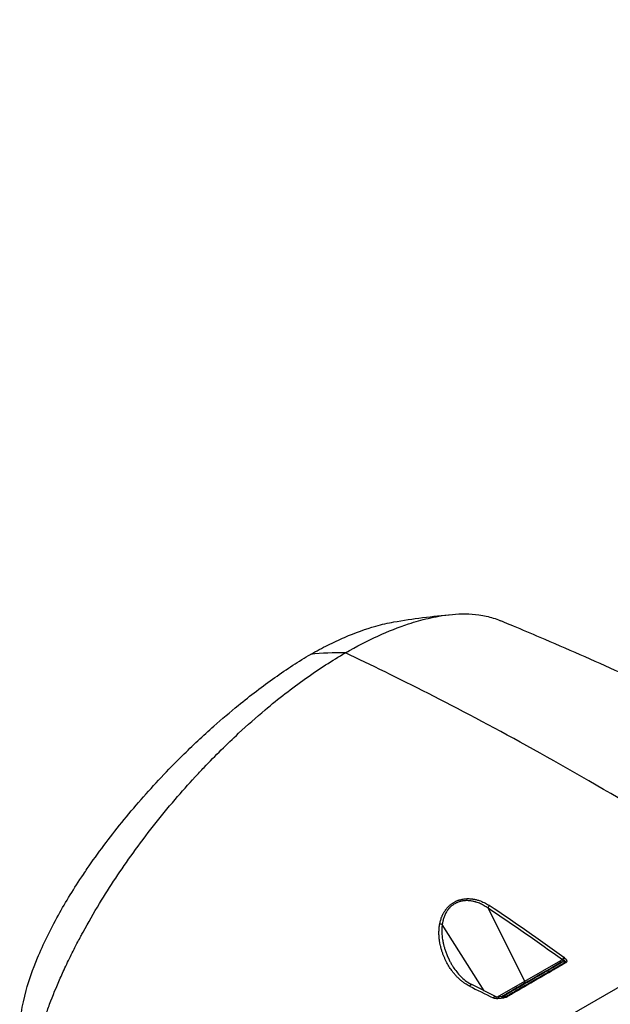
# Model space of a CAD drawing. Header units: millimetres. Extents: x 0 to 7374, y 0 to 4200.
# Tile 631 of 656: x 4527 to 4627, y 2934 to 3102. Entities that reach past the tile are written whole.
import ezdxf

# ---------------------------------------------------------------- set-up
doc = ezdxf.new("R2010")
doc.units = ezdxf.units.MM
doc.header["$LTSCALE"] = 0.2
doc.layers.add('01_Object Line', color=4, linetype='Continuous')

# ---------------------------------------------------------------- blocks, each defined once
blk = doc.blocks.new('A$C90bc888d')
for p, q in [((152.38, 1132.96), (36.79, 1066.23)), ((109.53, 1118.47), (103.25, 1130.94)), ((102.57, 1116.86), (95.42, 1128.16)), ((109.53, 1118.47), (115.68, 1122.03)), ((104.87, 1115.79), (109.53, 1118.47)), ((104.54, 1115.88), (100.49, 1117.89)), ((105.66, 1115.85), (105.16, 1115.79)), ((106.37, 1115.92), (106.37, 1115.92))]:
    blk.add_line(p, q)
for centre, major_axis, ratio, start_param, end_param in [((113.25, 1072.9), (-55.68, 96.46), 0.577362, 5.949128, 6.034893), ((103.62, 1131.11), (-0.279, -0.415), 0.589586, 4.417096, 5.489329), ((12, 718.92), (-239.41, 457.18), 0.67529, 5.354222, 5.387837), ((11.74, 722.03), (-238.98, 454.23), 0.676672, 5.350716, 5.384486), ((95.19, 1127.99), (0.492, -0.089), 0.462939, 1.165294, 2.045704), ((115.46, 1121.92), (0.15, -0.26), 0.816497, 0, 1.500983), ((116.38, 1118.84), (-0.52, 2.92), 0.504239, 6.193175, 6.463437), ((116.31, 1120.57), (-0.52, 1.5), 0.628518, 6.109535, 6.404907), ((116.05, 1121.8), (0.452, -0.243), 0.502014, 1.743795, 2.029237), ((115.87, 1122), (-0.036, -0.298), 0.769379, 0.76627, 1.872677), ((127.05, 1087.14), (-11.39, 35.57), 0.096555, 6.125265, 6.154143), ((116.53, 1121.5), (-0.151, 0.259), 0.014787, 5.097279, 5.740307), ((115.37, 1121.51), (62.95, 36.34), 0.000184, 1.566938, 1.576451), ((116.38, 1118.84), (-0.52, 2.92), 0.504239, 0.180251, 0.181018), ((115.37, 1121.51), (62.95, 36.34), 0.000184, 1.655037, 1.714277), ((109.3, 1118.37), (0.15, -0.26), 0.816497, 0.010964, 1.500983), ((1223.28, 2865.2), (-1499.19, -1475.17), 0.812219, 0.271329, 0.273928), ((100.27, 1117.44), (0.221, 0.448), 0.565147, 0.004137, 1.375981), ((105.77, 1116.16), (-0.009, -0.3), 0.751711, 0.211639, 0.770793), ((106.52, 1115.7), (-0.142, 0.277), 0.1399, 0.559237, 1.228999)]:
    blk.add_ellipse(centre, major_axis=major_axis, ratio=ratio, start_param=start_param, end_param=end_param)
for points, knots in [([(105.59, 1407.39), (105.95, 1406.07), (106.32, 1404.76), (106.98, 1402.4), (107.28, 1401.35), (107.98, 1398.95), (108.37, 1397.6), (108.95, 1395.66), (109.13, 1395.06), (109.6, 1393.5), (109.9, 1392.54), (110.32, 1391.16), (110.45, 1390.74), (110.87, 1389.4), (111.16, 1388.48), (111.74, 1386.63), (112.04, 1385.71), (112.54, 1384.16), (112.74, 1383.54), (113.06, 1382.57), (113.17, 1382.22), (113.52, 1381.15), (113.75, 1380.44), (114.24, 1378.95), (114.49, 1378.16), (115.07, 1376.38), (115.39, 1375.37), (115.81, 1374.06), (115.91, 1373.76), (116.79, 1371.03), (117.57, 1368.61), (119.14, 1363.77), (119.92, 1361.35), (120.88, 1358.4), (121.05, 1357.87), (121.93, 1355.13), (122.65, 1352.92), (124.34, 1347.72), (125.31, 1344.72), (126.43, 1341.25), (126.58, 1340.78), (126.8, 1340.13), (126.85, 1339.95), (134.17, 1317.33), (141.43, 1294.88), (148.67, 1272.33), (148.7, 1272.23), (152.66, 1259.92), (156.58, 1247.71), (163.72, 1225.34), (166.96, 1215.19), (170.3, 1204.68), (170.41, 1204.31), (172.26, 1198.51), (173.99, 1193.06), (177.44, 1182.19), (179.16, 1176.76), (181.05, 1170.84), (181.21, 1170.34), (182.27, 1167), (183.17, 1164.16), (184.81, 1159.04), (185.52, 1156.76), (186.34, 1154.15), (186.44, 1153.82), (186.61, 1153.27), (186.68, 1153.06), (186.75, 1152.83), (186.76, 1152.81), (187.21, 1151.37), (187.66, 1149.95), (188.34, 1147.81), (188.57, 1147.1), (188.93, 1145.97), (189.07, 1145.56), (189.27, 1144.93), (189.34, 1144.73), (189.43, 1144.44), (189.46, 1144.35), (189.67, 1143.71), (189.85, 1143.16), (190.18, 1142.16), (190.33, 1141.72), (190.55, 1141.06), (190.62, 1140.83), (191.02, 1139.62), (191.35, 1138.63), (191.68, 1137.64)], [0.000022, 0.000022, 0.000022, 0.000022, 0.0143648, 0.0143648, 0.0258684, 0.0258684, 0.0406589, 0.0406589, 0.047259, 0.047259, 0.0578453, 0.0578453, 0.0625, 0.0625, 0.0726691, 0.0726691, 0.0829358, 0.0829358, 0.089848, 0.089848, 0.09375, 0.09375, 0.1016569, 0.1016569, 0.1104, 0.1104, 0.1215712, 0.1215712, 0.125, 0.125, 0.1519265, 0.1519265, 0.1788769, 0.1788769, 0.1847965, 0.1847965, 0.2093976, 0.2093976, 0.2427531, 0.2427531, 0.2480484, 0.2480484, 0.25, 0.25, 0.5, 0.5, 0.5010438, 0.5010438, 0.6370478, 0.6370478, 0.75, 0.75, 0.7540344, 0.7540344, 0.8146001, 0.8146001, 0.875, 0.875, 0.8805283, 0.8805283, 0.9121546, 0.9121546, 0.9375, 0.9375, 0.9411874, 0.9411874, 0.943574, 0.943574, 0.9437628, 0.9437628, 0.9595799, 0.9595799, 0.9674885, 0.9674885, 0.9721494, 0.9721494, 0.9744225, 0.9744225, 0.9753971, 0.9753971, 0.9815478, 0.9815478, 0.9864827, 0.9864827, 0.9889512, 0.9889512, 1, 1, 1, 1]), ([(78.91, 1174.57), (80.8, 1175.67), (82.63, 1176.61), (86.24, 1178.26), (87.99, 1178.95), (90.82, 1179.89), (91.93, 1180.2), (93.63, 1180.6), (94.24, 1180.72), (96.43, 1181.1), (97.93, 1181.23), (100.14, 1181.21), (100.93, 1181.15), (102.55, 1180.93), (103.37, 1180.75), (104.53, 1180.39), (104.91, 1180.25), (105.28, 1180.1)], [0.000001, 0.000001, 0.000001, 0.000001, 0.80676, 0.80676, 1.613192, 1.613192, 2.147474, 2.147474, 2.450992, 2.450992, 3.264414, 3.264414, 3.726842, 3.726842, 4.252174, 4.252174, 4.516018, 4.516018, 4.516018, 4.516018]), ([(72.96, 1174.3), (73.96, 1174.88), (74.94, 1175.4), (76.86, 1176.37), (77.82, 1176.81), (80.6, 1178.01), (82.38, 1178.65), (85.14, 1179.44), (86.17, 1179.67), (87.15, 1179.84)], [-9.142024, -9.142024, -9.142024, -9.142024, -8.794924, -8.794924, -8.449908, -8.449908, -7.756766, -7.756766, -7.320488, -7.320488, -7.320488, -7.320488]), ([(105.28, 1180.1), (105.3, 1180.09), (105.32, 1180.08), (105.39, 1180.05), (105.45, 1180.03), (105.67, 1179.94), (105.84, 1179.87), (106.52, 1179.59), (107.03, 1179.38), (109.05, 1178.54), (110.58, 1177.9), (116.66, 1175.31), (121.21, 1173.31), (139.38, 1165.02), (152.9, 1158.18), (167.2, 1150.12), (168.29, 1149.5), (169.38, 1148.88)], [0, 0, 0, 0, 0.00706, 0.00706, 0.02777, 0.02777, 0.0899, 0.0899, 0.27629, 0.27629, 0.835463, 0.835463, 2.513113, 2.513113, 7.549554, 7.549554, 7.965837, 7.965837, 7.965837, 7.965837]), ([(23.33, 1108.76), (23.32, 1109.08), (23.31, 1109.4), (23.31, 1111.86), (23.68, 1114.27), (24.9, 1118.67), (25.55, 1120.52), (27.32, 1124.8), (28.52, 1127.25), (31.17, 1132.04), (32.6, 1134.37), (34.4, 1137.05), (34.62, 1137.38), (35.74, 1139.02), (36.69, 1140.34), (38.65, 1142.97), (39.68, 1144.29), (41.8, 1146.91), (42.9, 1148.22), (46.26, 1152.07), (48.61, 1154.57), (52.81, 1158.72), (54.62, 1160.42), (57.83, 1163.27), (59.21, 1164.45), (62.68, 1167.28), (64.77, 1168.87), (67.87, 1171.06), (68.91, 1171.77), (70.95, 1173.1), (71.96, 1173.73), (72.96, 1174.3)], [-9.943056, -9.943056, -9.943056, -9.943056, -9.746706, -9.746706, -8.479112, -8.479112, -7.633641, -7.633641, -6.611509, -6.611509, -5.689122, -5.689122, -5.561638, -5.561638, -5.052877, -5.052877, -4.538879, -4.538879, -4.025725, -4.025725, -3.004294, -3.004294, -2.253425, -2.253425, -1.690162, -1.690162, -0.844455, -0.844455, -0.423499, -0.423499, -0.000001, -0.000001, -0.000001, -0.000001]), ([(27.19, 1085.03), (26.69, 1086.04), (26.25, 1087.13), (25.17, 1090.68), (24.77, 1093.36), (24.75, 1098.06), (24.86, 1099.83), (25.17, 1102.26), (25.26, 1102.84), (25.57, 1104.66), (25.83, 1105.93), (26.47, 1108.57), (26.86, 1109.96), (27.42, 1111.73), (27.54, 1112.08), (27.9, 1113.15), (28.15, 1113.86), (28.95, 1116.01), (29.56, 1117.48), (30.4, 1119.37), (30.57, 1119.76), (31.13, 1120.97), (31.53, 1121.82), (32.36, 1123.52), (32.79, 1124.37), (33.4, 1125.53), (33.57, 1125.84), (33.86, 1126.39), (33.99, 1126.63), (35.01, 1128.5), (35.95, 1130.13), (38.69, 1134.64), (40.61, 1137.54), (44.91, 1143.5), (47.33, 1146.6), (50.95, 1150.82), (52.09, 1152.11), (53.75, 1153.92), (54.27, 1154.46), (56.7, 1157.02), (58.67, 1158.97), (62.16, 1162.21), (63.68, 1163.55), (67.46, 1166.73), (69.79, 1168.53), (74.39, 1171.8), (76.63, 1173.26), (78.91, 1174.57)], [0.977035, 0.977035, 0.977035, 0.977035, 1.69047, 1.69047, 3.128167, 3.128167, 3.949545, 3.949545, 4.206652, 4.206652, 4.738739, 4.738739, 5.291947, 5.291947, 5.430727, 5.430727, 5.707631, 5.707631, 6.282241, 6.282241, 6.427689, 6.427689, 6.766127, 6.766127, 7.099376, 7.099376, 7.223437, 7.223437, 7.319112, 7.319112, 7.934551, 7.934551, 9.024941, 9.024941, 10.236224, 10.236224, 10.77586, 10.77586, 11.0135, 11.0135, 11.919346, 11.919346, 12.597116, 12.597116, 13.609698, 13.609698, 14.62284, 14.62284, 14.62284, 14.62284]), ([(151.35, 1133.64), (135.77, 1143.85), (121.94, 1152.01), (109.87, 1158.68), (97.8, 1165.34), (87.48, 1170.5), (78.91, 1174.57)], [0, 0, 0, 0, 0.5, 0.5, 0.5, 1, 1, 1, 1]), ([(95, 1128.23), (95.02, 1128.32), (95.03, 1128.42), (95.08, 1128.61), (95.1, 1128.7), (95.16, 1128.9), (95.18, 1129), (95.25, 1129.2), (95.28, 1129.3), (95.35, 1129.46), (95.37, 1129.53), (95.43, 1129.65), (95.45, 1129.71), (95.5, 1129.82), (95.53, 1129.88), (95.58, 1129.99), (95.61, 1130.04), (95.67, 1130.14), (95.7, 1130.19), (95.75, 1130.29), (95.78, 1130.34), (95.84, 1130.44), (95.87, 1130.48), (95.94, 1130.58), (95.97, 1130.62), (96.02, 1130.7), (96.04, 1130.73), (96.07, 1130.76), (96.07, 1130.76), (96.12, 1130.82), (96.16, 1130.88), (96.26, 1130.99), (96.31, 1131.05), (96.41, 1131.16), (96.47, 1131.22), (96.58, 1131.32), (96.64, 1131.38), (96.75, 1131.48), (96.81, 1131.53), (96.93, 1131.62), (96.99, 1131.67), (97.08, 1131.73), (97.11, 1131.75), (97.19, 1131.81), (97.25, 1131.85), (97.37, 1131.92), (97.43, 1131.96), (97.56, 1132.03), (97.62, 1132.06), (97.74, 1132.12), (97.8, 1132.15), (97.93, 1132.21), (97.99, 1132.23), (98.11, 1132.28), (98.17, 1132.31), (98.29, 1132.35), (98.35, 1132.37), (98.43, 1132.39), (98.45, 1132.4), (98.48, 1132.4), (98.48, 1132.4), (98.6, 1132.44), (98.71, 1132.46), (98.94, 1132.51), (99.06, 1132.53), (99.3, 1132.56), (99.42, 1132.57), (99.63, 1132.58), (99.72, 1132.58), (99.92, 1132.58), (100.03, 1132.58), (100.26, 1132.57), (100.38, 1132.56), (100.53, 1132.54), (100.57, 1132.53), (100.65, 1132.52), (100.69, 1132.51), (100.77, 1132.5), (100.81, 1132.49), (100.89, 1132.48), (100.93, 1132.47), (101.02, 1132.45), (101.06, 1132.44), (101.14, 1132.43), (101.17, 1132.42), (101.21, 1132.41), (101.21, 1132.41), (101.38, 1132.37), (101.55, 1132.32), (101.86, 1132.21), (102.01, 1132.16), (102.31, 1132.04), (102.45, 1131.97), (102.72, 1131.84), (102.85, 1131.77), (103.1, 1131.62), (103.23, 1131.55), (103.39, 1131.44), (103.43, 1131.42), (103.47, 1131.39)], [0, 0, 0, 0, 0.023994, 0.023994, 0.049973, 0.049973, 0.077066, 0.077066, 0.105418, 0.105418, 0.125, 0.125, 0.142576, 0.142576, 0.15995, 0.15995, 0.177038, 0.177038, 0.193768, 0.193768, 0.20985, 0.20985, 0.225532, 0.225532, 0.240566, 0.240566, 0.25, 0.25, 0.250487, 0.250487, 0.269814, 0.269814, 0.28939, 0.28939, 0.309096, 0.309096, 0.328737, 0.328737, 0.348209, 0.348209, 0.367282, 0.367282, 0.375, 0.375, 0.392257, 0.392257, 0.409405, 0.409405, 0.42645, 0.42645, 0.44341, 0.44341, 0.460306, 0.460306, 0.477207, 0.477207, 0.494209, 0.494209, 0.5, 0.5, 0.501126, 0.501126, 0.533898, 0.533898, 0.567442, 0.567442, 0.601421, 0.601421, 0.625, 0.625, 0.65625, 0.65625, 0.6875, 0.6875, 0.69748, 0.69748, 0.707427, 0.707427, 0.717485, 0.717485, 0.727971, 0.727971, 0.739342, 0.739342, 0.75, 0.75, 0.750763, 0.750763, 0.804349, 0.804349, 0.853782, 0.853782, 0.900515, 0.900515, 0.94484, 0.94484, 0.98627, 0.98627, 1, 1, 1, 1]), ([(103.25, 1130.94), (103.14, 1131.01), (103.04, 1131.09), (102.94, 1131.16), (102.83, 1131.23), (102.72, 1131.29), (102.61, 1131.36), (102.5, 1131.42), (102.39, 1131.48), (102.28, 1131.54), (102.16, 1131.6), (102.05, 1131.66), (101.93, 1131.71), (101.82, 1131.76), (101.7, 1131.81), (101.59, 1131.85), (101.46, 1131.9), (101.34, 1131.94), (101.22, 1131.98), (101.18, 1131.99), (101.14, 1132.01), (101.1, 1132.02), (101.01, 1132.04), (100.92, 1132.07), (100.84, 1132.09), (100.81, 1132.09), (100.79, 1132.1), (100.76, 1132.11), (100.67, 1132.13), (100.57, 1132.15), (100.47, 1132.16), (100.38, 1132.18), (100.28, 1132.2), (100.18, 1132.21), (100.08, 1132.22), (99.98, 1132.23), (99.89, 1132.23), (99.81, 1132.24), (99.74, 1132.24), (99.67, 1132.24), (99.61, 1132.24), (99.55, 1132.24), (99.49, 1132.24), (99.4, 1132.24), (99.3, 1132.23), (99.21, 1132.22), (99.12, 1132.22), (99.03, 1132.21), (98.95, 1132.19), (98.91, 1132.19), (98.86, 1132.18), (98.82, 1132.17), (98.8, 1132.17), (98.79, 1132.17), (98.77, 1132.16), (98.76, 1132.16), (98.74, 1132.16), (98.73, 1132.16), (98.71, 1132.15), (98.7, 1132.15), (98.68, 1132.15), (98.67, 1132.14), (98.65, 1132.14), (98.64, 1132.13), (98.62, 1132.13), (98.6, 1132.13), (98.58, 1132.12), (98.57, 1132.12), (98.56, 1132.12), (98.54, 1132.11), (98.46, 1132.09), (98.38, 1132.07), (98.3, 1132.04), (98.21, 1132.01), (98.12, 1131.98), (98.04, 1131.95), (97.96, 1131.91), (97.88, 1131.88), (97.8, 1131.84), (97.71, 1131.8), (97.63, 1131.76), (97.55, 1131.71), (97.47, 1131.66), (97.39, 1131.61), (97.32, 1131.56), (97.25, 1131.51), (97.18, 1131.46), (97.11, 1131.41), (97.04, 1131.36), (96.97, 1131.3), (96.91, 1131.24), (96.87, 1131.2), (96.82, 1131.16), (96.78, 1131.12), (96.76, 1131.1), (96.73, 1131.07), (96.71, 1131.05), (96.69, 1131.02), (96.66, 1131), (96.64, 1130.97), (96.61, 1130.94), (96.59, 1130.92), (96.57, 1130.89), (96.54, 1130.86), (96.52, 1130.84), (96.5, 1130.81), (96.48, 1130.78), (96.45, 1130.76), (96.43, 1130.73), (96.41, 1130.7), (96.39, 1130.67), (96.37, 1130.65), (96.36, 1130.63), (96.34, 1130.61), (96.33, 1130.59), (96.33, 1130.59), (96.33, 1130.58), (96.32, 1130.58), (96.26, 1130.49), (96.2, 1130.4), (96.14, 1130.31), (96.09, 1130.22), (96.04, 1130.12), (95.99, 1130.02), (95.94, 1129.93), (95.89, 1129.84), (95.85, 1129.74), (95.81, 1129.65), (95.77, 1129.55), (95.74, 1129.46), (95.7, 1129.37), (95.67, 1129.27), (95.64, 1129.17), (95.61, 1129.08), (95.59, 1128.99), (95.56, 1128.9), (95.54, 1128.81), (95.52, 1128.72), (95.5, 1128.62), (95.48, 1128.53), (95.46, 1128.44), (95.45, 1128.35), (95.44, 1128.29), (95.43, 1128.22), (95.42, 1128.16)], [0, 0, 0, 0, 0.031335, 0.031335, 0.031335, 0.063418, 0.063418, 0.063418, 0.09653, 0.09653, 0.09653, 0.131206, 0.131206, 0.131206, 0.165882, 0.165882, 0.165882, 0.202682, 0.202682, 0.202682, 0.215016, 0.215016, 0.215016, 0.242365, 0.242365, 0.242365, 0.25, 0.25, 0.25, 0.280048, 0.280048, 0.280048, 0.311199, 0.311199, 0.311199, 0.343592, 0.343592, 0.343592, 0.367405, 0.367405, 0.367405, 0.387761, 0.387761, 0.387761, 0.42126, 0.42126, 0.42126, 0.452353, 0.452353, 0.452353, 0.46875, 0.46875, 0.46875, 0.475137, 0.475137, 0.475137, 0.481701, 0.481701, 0.481701, 0.488033, 0.488033, 0.488033, 0.494017, 0.494017, 0.494017, 0.499418, 0.499418, 0.499418, 0.503131, 0.503131, 0.503131, 0.525992, 0.525992, 0.525992, 0.550744, 0.550744, 0.550744, 0.574911, 0.574911, 0.574911, 0.599955, 0.599955, 0.599955, 0.625, 0.625, 0.625, 0.648477, 0.648477, 0.648477, 0.671972, 0.671972, 0.671972, 0.6875, 0.6875, 0.6875, 0.696511, 0.696511, 0.696511, 0.705358, 0.705358, 0.705358, 0.714147, 0.714147, 0.714147, 0.723039, 0.723039, 0.723039, 0.732089, 0.732089, 0.732089, 0.741685, 0.741685, 0.741685, 0.748604, 0.748604, 0.748604, 0.75, 0.75, 0.75, 0.785222, 0.785222, 0.785222, 0.818683, 0.818683, 0.818683, 0.850196, 0.850196, 0.850196, 0.879917, 0.879917, 0.879917, 0.908079, 0.908079, 0.908079, 0.934299, 0.934299, 0.934299, 0.959578, 0.959578, 0.959578, 0.983576, 0.983576, 0.983576, 1, 1, 1, 1]), ([(100.06, 1117.65), (99.93, 1117.72), (99.81, 1117.78), (99.55, 1117.93), (99.43, 1118.01), (99.17, 1118.18), (99.04, 1118.27), (98.78, 1118.47), (98.65, 1118.57), (98.37, 1118.81), (98.23, 1118.95), (97.95, 1119.23), (97.81, 1119.38), (97.56, 1119.66), (97.44, 1119.79), (97.24, 1120.05), (97.14, 1120.17), (96.88, 1120.53), (96.71, 1120.78), (96.4, 1121.29), (96.26, 1121.55), (96.08, 1121.9), (96.04, 1121.98), (96, 1122.06), (96, 1122.06), (95.93, 1122.21), (95.86, 1122.37), (95.72, 1122.68), (95.66, 1122.83), (95.53, 1123.16), (95.47, 1123.33), (95.36, 1123.67), (95.31, 1123.83), (95.22, 1124.18), (95.17, 1124.35), (95.1, 1124.68), (95.06, 1124.84), (95, 1125.18), (94.97, 1125.37), (94.92, 1125.75), (94.9, 1125.94), (94.87, 1126.35), (94.87, 1126.56), (94.87, 1126.79), (94.87, 1126.81), (94.87, 1127.04), (94.88, 1127.24), (94.91, 1127.66), (94.94, 1127.88), (94.98, 1128.14), (94.99, 1128.19), (95, 1128.23)], [0, 0, 0, 0, 0.037959, 0.037959, 0.077377, 0.077377, 0.118639, 0.118639, 0.164098, 0.164098, 0.214326, 0.214326, 0.265633, 0.265633, 0.30876, 0.30876, 0.345839, 0.345839, 0.415832, 0.415832, 0.481166, 0.481166, 0.49959, 0.49959, 0.5, 0.5, 0.535767, 0.535767, 0.572642, 0.572642, 0.61264, 0.61264, 0.652555, 0.652555, 0.694302, 0.694302, 0.732635, 0.732635, 0.777602, 0.777602, 0.826011, 0.826011, 0.878094, 0.878094, 0.883248, 0.883248, 0.933965, 0.933965, 0.988989, 0.988989, 1, 1, 1, 1]), ([(95.42, 1128.16), (95.4, 1128.04), (95.39, 1127.91), (95.37, 1127.66), (95.36, 1127.53), (95.35, 1127.28), (95.34, 1127.15), (95.35, 1126.93), (95.35, 1126.84), (95.36, 1126.65), (95.36, 1126.54), (95.38, 1126.31), (95.39, 1126.17), (95.42, 1125.9), (95.44, 1125.76), (95.49, 1125.49), (95.51, 1125.35), (95.55, 1125.18), (95.55, 1125.15), (95.56, 1125.11), (95.56, 1125.09), (95.57, 1125.06), (95.57, 1125.04), (95.58, 1125.02), (95.58, 1125.01), (95.58, 1125.01), (95.58, 1125.01), (95.59, 1124.96), (95.6, 1124.92), (95.63, 1124.81), (95.64, 1124.75), (95.67, 1124.62), (95.69, 1124.54), (95.73, 1124.39), (95.76, 1124.3), (95.81, 1124.13), (95.83, 1124.04), (95.89, 1123.86), (95.93, 1123.76), (96, 1123.55), (96.03, 1123.45), (96.11, 1123.25), (96.15, 1123.15), (96.23, 1122.94), (96.28, 1122.83), (96.34, 1122.69), (96.35, 1122.66), (96.38, 1122.6), (96.4, 1122.56), (96.43, 1122.48), (96.45, 1122.44), (96.49, 1122.36), (96.51, 1122.32), (96.55, 1122.24), (96.57, 1122.2), (96.59, 1122.15), (96.6, 1122.13), (96.61, 1122.12), (96.61, 1122.11), (96.7, 1121.93), (96.79, 1121.77), (96.98, 1121.42), (97.08, 1121.25), (97.26, 1120.96), (97.35, 1120.84), (97.43, 1120.72)], [0, 0, 0, 0, 0.0359253, 0.0359253, 0.0695271, 0.0695271, 0.1014189, 0.1014189, 0.1231859, 0.1231859, 0.1473352, 0.1473352, 0.1773638, 0.1773638, 0.2070507, 0.2070507, 0.2363323, 0.2363323, 0.2421875, 0.2421875, 0.2449136, 0.2449136, 0.2477519, 0.2477519, 0.2491558, 0.2491558, 0.25, 0.25, 0.2748471, 0.2748471, 0.3002312, 0.3002312, 0.3258015, 0.3258015, 0.3512687, 0.3512687, 0.375, 0.375, 0.3988564, 0.3988564, 0.4220387, 0.4220387, 0.4424781, 0.4424781, 0.4638616, 0.4638616, 0.46875, 0.46875, 0.4756957, 0.4756957, 0.4824526, 0.4824526, 0.4892884, 0.4892884, 0.4966262, 0.4966262, 0.5, 0.5, 0.5004738, 0.5004738, 0.539485, 0.539485, 0.5827754, 0.5827754, 0.6181848, 0.6181848, 0.6181848, 0.6181848]), ([(116, 1121.77), (115.29, 1121.36), (114.58, 1120.95), (113.87, 1120.54), (113.13, 1120.11), (112.39, 1119.68), (111.65, 1119.25), (110.9, 1118.82), (110.16, 1118.39), (109.41, 1117.96), (108.7, 1117.54), (107.98, 1117.13), (107.26, 1116.71), (106.81, 1116.45), (106.37, 1116.2), (105.92, 1115.94)], [0.0000002, 0.0000002, 0.0000002, 0.0000002, 0.2148997, 0.2148997, 0.2148997, 0.437229, 0.437229, 0.437229, 0.6582618, 0.6582618, 0.6582618, 0.8697875, 0.8697875, 0.8697875, 1, 1, 1, 1]), ([(106.37, 1115.92), (107.07, 1116.33), (107.77, 1116.73), (108.46, 1117.13), (109.21, 1117.56), (109.96, 1118), (110.71, 1118.43), (111.46, 1118.86), (112.21, 1119.3), (112.95, 1119.73), (113.65, 1120.13), (114.35, 1120.54), (115.04, 1120.94), (115.5, 1121.2), (115.95, 1121.46), (116.4, 1121.72)], [0, 0, 0, 0, 0.2046787, 0.2046787, 0.2046787, 0.4270516, 0.4270516, 0.4270516, 0.6515009, 0.6515009, 0.6515009, 0.8620417, 0.8620417, 0.8620417, 1, 1, 1, 1]), ([(116.4, 1121.72), (116.41, 1121.72), (116.41, 1121.73), (116.43, 1121.73), (116.43, 1121.73), (116.44, 1121.74), (116.45, 1121.74), (116.46, 1121.75), (116.46, 1121.75), (116.47, 1121.76), (116.47, 1121.76), (116.48, 1121.77), (116.48, 1121.78), (116.48, 1121.79), (116.48, 1121.79), (116.48, 1121.8), (116.48, 1121.8), (116.48, 1121.8), (116.48, 1121.8), (116.48, 1121.8), (116.48, 1121.81), (116.48, 1121.81), (116.48, 1121.81), (116.48, 1121.82), (116.48, 1121.82), (116.47, 1121.83), (116.47, 1121.84), (116.46, 1121.85), (116.46, 1121.85), (116.45, 1121.86), (116.45, 1121.86), (116.44, 1121.88), (116.43, 1121.88), (116.42, 1121.89), (116.41, 1121.9), (116.41, 1121.9), (116.4, 1121.9), (116.39, 1121.92), (116.37, 1121.93), (116.34, 1121.94), (116.33, 1121.95), (116.3, 1121.97), (116.28, 1121.98), (116.25, 1122), (116.24, 1122), (116.2, 1122.02), (116.19, 1122.03), (116.15, 1122.04), (116.14, 1122.05), (116.11, 1122.06), (116.1, 1122.06), (116.1, 1122.07)], [0.0000303, 0.0000303, 0.0000303, 0.0000303, 0.0291582, 0.0291582, 0.0582344, 0.0582344, 0.0876794, 0.0876794, 0.1187486, 0.1187486, 0.1507194, 0.1507194, 0.1847395, 0.1847395, 0.2226129, 0.2226129, 0.2368154, 0.2368154, 0.2458863, 0.2458863, 0.2503792, 0.2503792, 0.2782634, 0.2782634, 0.3072482, 0.3072482, 0.336233, 0.336233, 0.3666657, 0.3666657, 0.4004866, 0.4004866, 0.4440869, 0.4440869, 0.4856375, 0.4856375, 0.5, 0.5, 0.6033998, 0.6033998, 0.6927378, 0.6927378, 0.7696174, 0.7696174, 0.8418439, 0.8418439, 0.9102344, 0.9102344, 0.9740285, 0.9740285, 1, 1, 1, 1]), ([(116.33, 1122.44), (116.36, 1122.42), (116.39, 1122.39), (116.41, 1122.37), (116.43, 1122.35), (116.46, 1122.32), (116.48, 1122.3), (116.5, 1122.27), (116.52, 1122.25), (116.54, 1122.23), (116.55, 1122.21), (116.56, 1122.19), (116.57, 1122.18), (116.58, 1122.16), (116.6, 1122.14), (116.61, 1122.12), (116.62, 1122.1), (116.63, 1122.08), (116.63, 1122.06), (116.64, 1122.05), (116.65, 1122.03), (116.65, 1122.01), (116.66, 1122), (116.66, 1121.99), (116.66, 1121.98), (116.66, 1121.96), (116.67, 1121.95), (116.67, 1121.93), (116.67, 1121.92), (116.67, 1121.9), (116.67, 1121.89), (116.67, 1121.88), (116.67, 1121.86), (116.67, 1121.85), (116.66, 1121.84), (116.66, 1121.82), (116.66, 1121.81), (116.65, 1121.8), (116.65, 1121.78), (116.64, 1121.77), (116.64, 1121.77), (116.64, 1121.76), (116.64, 1121.76), (116.63, 1121.75), (116.63, 1121.74), (116.62, 1121.73), (116.61, 1121.72), (116.61, 1121.71), (116.6, 1121.7), (116.59, 1121.69), (116.58, 1121.68), (116.57, 1121.67), (116.56, 1121.66), (116.55, 1121.65), (116.54, 1121.64), (116.53, 1121.63), (116.52, 1121.63), (116.51, 1121.62), (116.5, 1121.61), (116.49, 1121.6), (116.47, 1121.6)], [0.0000002, 0.0000002, 0.0000002, 0.0000002, 0.1055217, 0.1055217, 0.1055217, 0.2079197, 0.2079197, 0.2079197, 0.3010323, 0.3010323, 0.3010323, 0.3652077, 0.3652077, 0.3652077, 0.432949, 0.432949, 0.432949, 0.4983235, 0.4983235, 0.4983235, 0.5572372, 0.5572372, 0.5572372, 0.591727, 0.591727, 0.591727, 0.6362589, 0.6362589, 0.6362589, 0.6797779, 0.6797779, 0.6797779, 0.7190687, 0.7190687, 0.7190687, 0.756735, 0.756735, 0.756735, 0.7933341, 0.7933341, 0.7933341, 0.8047396, 0.8047396, 0.8047396, 0.836596, 0.836596, 0.836596, 0.8674752, 0.8674752, 0.8674752, 0.8976075, 0.8976075, 0.8976075, 0.9357205, 0.9357205, 0.9357205, 0.9684405, 0.9684405, 0.9684405, 1, 1, 1, 1]), ([(97.43, 1120.71), (97.82, 1120.14), (98.26, 1119.6), (99.26, 1118.65), (99.83, 1118.22), (100.46, 1117.91)], [0, 0, 0, 0, 0.2595073, 0.2595073, 0.5246704, 0.5246704, 0.5246704, 0.5246704]), ([(116.47, 1121.6), (116.27, 1121.48), (116.06, 1121.36), (115.86, 1121.24), (115.39, 1120.97), (114.93, 1120.7), (114.46, 1120.43), (114.36, 1120.37), (114.25, 1120.31), (114.14, 1120.25), (113.79, 1120.04), (113.43, 1119.83), (113.07, 1119.62), (112.63, 1119.37), (112.19, 1119.11), (111.74, 1118.86), (111.26, 1118.57), (110.77, 1118.29), (110.29, 1118.01), (109.97, 1117.83), (109.65, 1117.64), (109.34, 1117.46), (108.76, 1117.12), (108.19, 1116.79), (107.61, 1116.46), (107.58, 1116.44), (107.55, 1116.42), (107.52, 1116.41), (107.32, 1116.29), (107.12, 1116.17), (106.92, 1116.06), (106.76, 1115.96), (106.6, 1115.87), (106.43, 1115.77)], [0, 0, 0, 0, 0.060857, 0.060857, 0.060857, 0.1980164, 0.1980164, 0.1980164, 0.2295437, 0.2295437, 0.2295437, 0.335601, 0.335601, 0.335601, 0.4671899, 0.4671899, 0.4671899, 0.6119242, 0.6119242, 0.6119242, 0.7073542, 0.7073542, 0.7073542, 0.8805201, 0.8805201, 0.8805201, 0.8898298, 0.8898298, 0.8898298, 0.9502532, 0.9502532, 0.9502532, 1, 1, 1, 1]), ([(104.11, 1115.64), (104.21, 1115.79), (104.34, 1115.89), (104.48, 1115.89), (104.51, 1115.89), (104.54, 1115.88)], [0, 0, 0, 0, 0.5, 0.5, 0.6364436, 0.6364436, 0.6364436, 0.6364436]), ([(105.01, 1115.51), (104.96, 1115.5), (104.9, 1115.5), (104.79, 1115.49), (104.73, 1115.5), (104.65, 1115.5), (104.61, 1115.5), (104.53, 1115.51), (104.47, 1115.52), (104.37, 1115.54), (104.32, 1115.55), (104.23, 1115.58), (104.19, 1115.6), (104.14, 1115.62), (104.13, 1115.63), (104.11, 1115.64)], [0, 0, 0, 0, 0.170753, 0.170753, 0.350117, 0.350117, 0.455145, 0.455145, 0.634758, 0.634758, 0.801348, 0.801348, 0.948515, 0.948515, 1, 1, 1, 1]), ([(104.53, 1115.87), (104.57, 1115.85), (104.61, 1115.84), (104.72, 1115.81), (104.79, 1115.79), (104.95, 1115.78), (105.05, 1115.78), (105.15, 1115.79)], [0, 0, 0, 0, 0.0202442, 0.0202442, 0.04663728, 0.04663728, 0.0802492, 0.0802492, 0.0802492, 0.0802492]), ([(105.01, 1115.51), (105.01, 1115.52), (105.01, 1115.54), (105.02, 1115.57), (105.02, 1115.59), (105.03, 1115.62), (105.03, 1115.63), (105.04, 1115.66), (105.05, 1115.68), (105.06, 1115.7), (105.06, 1115.71), (105.08, 1115.73), (105.08, 1115.74), (105.1, 1115.76), (105.1, 1115.77), (105.12, 1115.78), (105.13, 1115.78), (105.14, 1115.79), (105.15, 1115.79), (105.16, 1115.79)], [0, 0, 0, 0, 0.08092, 0.08092, 0.1609582, 0.1609582, 0.2403652, 0.2403652, 0.3193343, 0.3193343, 0.3980188, 0.3980188, 0.4765991, 0.4765991, 0.5551638, 0.5551638, 0.633812, 0.633812, 0.7106475, 0.7106475, 0.7106475, 0.7106475]), ([(105.68, 1115.59), (105.63, 1115.58), (105.58, 1115.58), (105.53, 1115.57), (105.46, 1115.56), (105.38, 1115.55), (105.3, 1115.54), (105.27, 1115.54), (105.23, 1115.53), (105.2, 1115.53), (105.14, 1115.52), (105.07, 1115.51), (105.01, 1115.51)], [0.0000003, 0.0000003, 0.0000003, 0.0000003, 0.2544979, 0.2544979, 0.2544979, 0.5928507, 0.5928507, 0.5928507, 0.7254021, 0.7254021, 0.7254021, 0.9999992, 0.9999992, 0.9999992, 0.9999992]), ([(105.53, 1115.84), (105.55, 1115.84), (105.56, 1115.85), (105.61, 1115.87), (105.61, 1115.87), (105.75, 1115.91), (105.84, 1115.93), (105.92, 1115.94)], [0.1909748, 0.1909748, 0.1909748, 0.1909748, 0.25, 0.25, 0.5, 0.5, 0.9991073, 0.9991073, 0.9991073, 0.9991073]), ([(105.66, 1115.85), (105.68, 1115.86), (105.71, 1115.86), (105.73, 1115.86), (105.74, 1115.86), (105.74, 1115.86), (105.75, 1115.86), (105.77, 1115.86), (105.79, 1115.86), (105.81, 1115.86)], [0.7624435, 0.7624435, 0.7624435, 0.7624435, 0.8819747, 0.8819747, 0.8819747, 0.9046008, 0.9046008, 0.9046008, 0.9999395, 0.9999395, 0.9999395, 0.9999395]), ([(106.43, 1115.77), (106.36, 1115.73), (106.29, 1115.7), (106.21, 1115.68), (106.2, 1115.68), (106.19, 1115.67), (106.18, 1115.67), (106.07, 1115.64), (105.97, 1115.62), (105.86, 1115.6), (105.8, 1115.6), (105.74, 1115.59), (105.68, 1115.59)], [0, 0, 0, 0, 0.2925407, 0.2925407, 0.2925407, 0.3402826, 0.3402826, 0.3402826, 0.7534779, 0.7534779, 0.7534779, 0.9999994, 0.9999994, 0.9999994, 0.9999994]), ([(105.81, 1115.86), (105.83, 1115.86), (105.85, 1115.86), (105.9, 1115.86), (105.92, 1115.87), (105.97, 1115.87), (106, 1115.87), (106.04, 1115.87), (106.07, 1115.87), (106.11, 1115.88), (106.13, 1115.88), (106.18, 1115.88), (106.2, 1115.89), (106.25, 1115.89), (106.27, 1115.9), (106.31, 1115.91), (106.34, 1115.91), (106.36, 1115.92), (106.37, 1115.92), (106.37, 1115.92)], [0.0000261, 0.0000261, 0.0000261, 0.0000261, 0.0889451, 0.0889451, 0.1817951, 0.1817951, 0.2840707, 0.2840707, 0.390016, 0.390016, 0.5028343, 0.5028343, 0.6308461, 0.6308461, 0.7716937, 0.7716937, 0.9477247, 0.9477247, 1, 1, 1, 1])]:
    blk.add_open_spline(points, degree=3, knots=knots)
for points in [[(87.15, 1179.84), (90.37, 1180.4), (93.75, 1180.83), (97.15, 1181.13)], [(115.96, 1122.11), (115.98, 1122.25), (116.07, 1122.44), (116.19, 1122.56)], [(116.4, 1121.72), (116.27, 1121.74), (116.13, 1121.75), (116, 1121.77)], [(116.1, 1122.07), (116.13, 1122.19), (116.22, 1122.34), (116.33, 1122.44)], [(97.43, 1120.72), (97.43, 1120.71), (97.43, 1120.71), (97.43, 1120.71)], [(110.07, 1118.47), (111.73, 1119.43), (113.38, 1120.38), (115.01, 1121.32)], [(105.51, 1115.84), (105.8, 1116), (106.08, 1116.16), (106.37, 1116.33)], [(105.81, 1115.86), (105.75, 1115.84), (105.7, 1115.72), (105.68, 1115.59)], [(105.92, 1115.94), (106.07, 1115.93), (106.22, 1115.93), (106.37, 1115.92)]]:
    blk.add_open_spline(points, degree=3)

msp = doc.modelspace()

# ---------------------------------------------------------------- block references
at = {"layer": '01_Object Line'}
msp.add_blockref('A$C90bc888d', (4503.2, 1819.544), dxfattribs=at)

doc.saveas('drawing.dxf')
